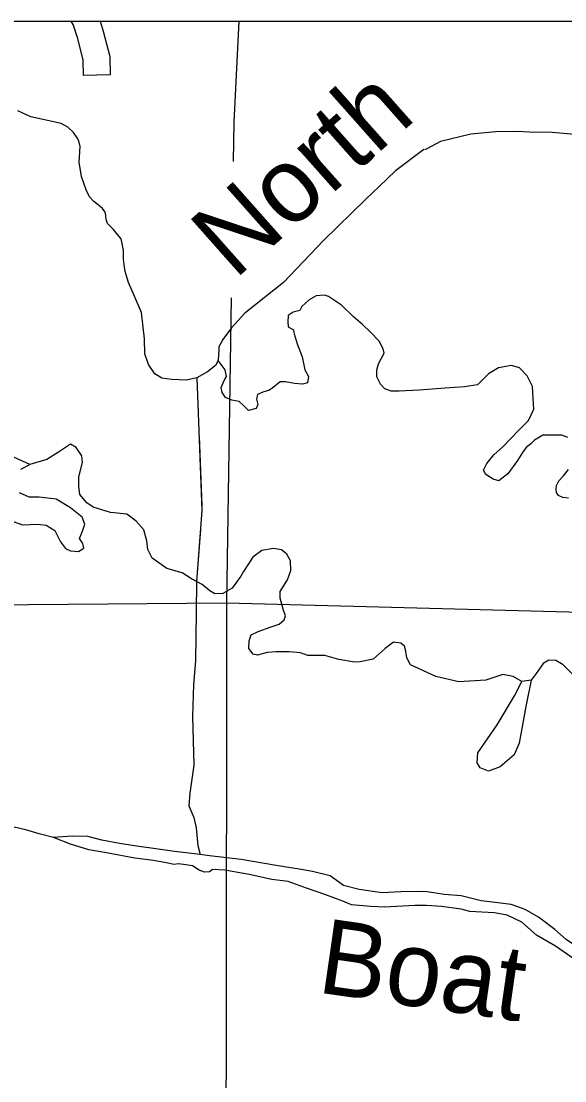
# Model space of a CAD drawing. Extents: x 1369979 to 1371646, y 379997 to 381064.
# Drawn here: x 1370658.6 to 1370694.6, y 380516.7 to 380586.9 of the extents above; entities that cross this region are included whole.
import ezdxf

# ---------------------------------------------------------------- set-up
doc = ezdxf.new("R2010")
doc.units = 0
doc.layers.add('R_Border Notes', color=7, linetype='Continuous')
doc.layers.add('R_No Plot', color=7, linetype='Continuous')

msp = doc.modelspace()

# ---------------------------------------------------------------- linework, layer by layer
at = {"layer": 'R_Border Notes'}
for points in [[(1370664.519, 380583.312), (1370662.762, 380583.271), (1370662.738, 380584.294), (1370662.378, 380585.714), (1370662.08, 380586.653), (1370661.946, 380586.867)], [(1370663.856, 380586.867), (1370664.069, 380586.196), (1370664.491, 380584.534), (1370664.519, 380583.312)], [(1370673.028, 380586.867), (1370672.696, 380580.189), (1370672.657, 380577.57)], [(1370659.281, 380580.543), (1370658.412, 380580.928)], [(1370662.636, 380576.587), (1370662.474, 380577.525), (1370662.533, 380578.561), (1370662.444, 380578.945), (1370662.341, 380579.152), (1370662.089, 380579.493), (1370661.72, 380579.848), (1370661.276, 380580.085), (1370659.281, 380580.543)], [(1370691.454, 380579.561), (1370690.05, 380579.546), (1370688.394, 380579.383), (1370686.369, 380578.91), (1370685.483, 380578.421), (1370685.32, 380578.347)], [(1370696.224, 380579.206), (1370695.515, 380579.339), (1370693.775, 380579.487), (1370692.267, 380579.516), (1370691.454, 380579.561)], [(1370685.28, 380578.378), (1370683.398, 380576.957), (1370682.319, 380575.921), (1370681.447, 380575.078)], [(1370665.415, 380571.098), (1370665.415, 380571.675), (1370665.341, 380572.03), (1370665.253, 380572.459), (1370665.016, 380572.74), (1370664.75, 380573.066), (1370664.351, 380573.465), (1370664.262, 380573.731), (1370664.233, 380573.998), (1370664.188, 380574.22), (1370664.011, 380574.456), (1370663.76, 380574.693), (1370663.449, 380574.93), (1370663.154, 380575.226), (1370662.947, 380575.699), (1370662.636, 380576.587)], [(1370681.447, 380575.078), (1370678.642, 380572.336), (1370675.981, 380569.57), (1370673.439, 380567.528)], [(1370673.439, 380567.528), (1370672.552, 380566.551), (1370671.975, 380565.782), (1370671.724, 380565.294), (1370671.709, 380565.072), (1370671.694, 380564.791), (1370671.665, 380564.391), (1370671.487, 380564.066), (1370670.97, 380563.651), (1370670.261, 380563.252), (1370669.566, 380563.104), (1370668.605, 380563.148), (1370667.94, 380563.237), (1370667.482, 380563.504), (1370667.068, 380564.14), (1370666.816, 380564.835), (1370666.787, 380565.826), (1370666.713, 380566.611), (1370666.595, 380567.587), (1370666.107, 380568.711), (1370665.737, 380569.57), (1370665.516, 380570.295), (1370665.46, 380570.758), (1370665.415, 380571.098)], [(1370672.522, 380568.539), (1370672.222, 380548.357)], [(1370684.969, 380562.439), (1370683.649, 380562.365), (1370683.116, 380562.365), (1370682.701, 380562.513), (1370682.405, 380562.839), (1370682.169, 380563.313), (1370682.169, 380563.757), (1370682.287, 380564.172), (1370682.465, 380564.557), (1370682.642, 380564.883), (1370682.583, 380565.18), (1370682.317, 380565.683), (1370681.754, 380566.276), (1370681.221, 380566.779), (1370680.6, 380567.313), (1370679.83, 380568.053), (1370678.972, 380568.646), (1370678.705, 380568.735), (1370678.143, 380568.676), (1370677.699, 380568.409), (1370677.196, 380567.965), (1370677.077, 380567.698), (1370676.633, 380567.609), (1370676.308, 380567.372), (1370676.278, 380566.957), (1370676.308, 380566.631), (1370676.663, 380566.424), (1370676.692, 380566.157), (1370676.9, 380565.505), (1370677.225, 380564.646), (1370677.403, 380563.787), (1370677.64, 380563.343), (1370677.581, 380562.928), (1370677.255, 380562.839), (1370676.722, 380562.869), (1370676.13, 380562.987), (1370675.775, 380562.987), (1370675.42, 380562.691), (1370675.064, 380562.424), (1370674.62, 380562.306), (1370674.265, 380562.157)], [(1370674.265, 380562.157), (1370674.206, 380561.832), (1370674.295, 380561.476), (1370674.176, 380561.209), (1370673.673, 380561.091), (1370673.348, 380561.417), (1370673.052, 380561.683), (1370672.578, 380561.772), (1370672.164, 380561.95), (1370671.927, 380562.276), (1370671.868, 380562.602), (1370672.075, 380563.076), (1370672.223, 380563.343), (1370672.134, 380563.787), (1370671.665, 380564.391)], [(1370691.806, 380558.308), (1370691.472, 380557.773), (1370690.83, 380556.899), (1370690.238, 380556.425), (1370689.853, 380556.543), (1370689.379, 380556.839), (1370689.231, 380557.136), (1370689.438, 380557.58), (1370689.912, 380558.143), (1370690.534, 380558.706), (1370691.511, 380559.743), (1370692.191, 380560.424), (1370692.547, 380561.165), (1370692.517, 380561.876), (1370692.458, 380562.676), (1370692.103, 380563.387), (1370691.599, 380563.92), (1370691.067, 380564.069), (1370690.208, 380563.92), (1370689.557, 380563.506), (1370688.817, 380562.795), (1370687.958, 380562.646), (1370686.686, 380562.557), (1370684.969, 380562.439)], [(1370670.261, 380563.252), (1370670.592, 380554.469)], [(1370670.261, 380563.252), (1370670.348, 380560.933)], [(1370659.202, 380557.521), (1370658.491, 380557.847), (1370658.106, 380558.024), (1370657.662, 380558.469), (1370657.189, 380559.032), (1370655.857, 380559.654), (1370655.353, 380559.713)], [(1370670.406, 380559.388), (1370670.581, 380554.75)], [(1370694.8, 380559.298), (1370694.412, 380559.445), (1370693.984, 380559.445), (1370693.597, 380559.445), (1370693.142, 380559.445), (1370692.608, 380559.124), (1370692.354, 380558.883), (1370692.046, 380558.643), (1370691.806, 380558.308)], [(1370661.889, 380558.863), (1370661.096, 380558.338), (1370660.326, 380557.835), (1370659.202, 380557.521)], [(1370673.345, 380550.428), (1370673.167, 380550.123), (1370672.605, 380549.323), (1370671.983, 380548.967), (1370671.45, 380548.938), (1370671.125, 380549.145), (1370670.621, 380549.56), (1370669.911, 380549.945), (1370669.289, 380550.33), (1370668.283, 380550.626), (1370667.306, 380551.308), (1370667.01, 380551.871), (1370666.951, 380552.463), (1370666.744, 380553.174), (1370666.241, 380553.767), (1370665.619, 380554.211), (1370664.553, 380554.33), (1370663.399, 380554.685), (1370662.984, 380554.982), (1370662.511, 380555.515), (1370662.452, 380556.078), (1370662.452, 380556.7), (1370662.688, 380557.648), (1370662.659, 380558.093), (1370662.274, 380558.626), (1370661.889, 380558.863)], [(1370658.61, 380557.195), (1370659.202, 380557.521)], [(1370694.84, 380555.271), (1370694.479, 380555.325), (1370694.185, 380555.459), (1370694.051, 380555.646), (1370694.024, 380555.86), (1370694.051, 380556.128), (1370694.212, 380556.435), (1370694.506, 380556.77), (1370694.853, 380557.171)], [(1370657.1, 380554.084), (1370658.728, 380553.521), (1370659.734, 380553.551), (1370660.297, 380553.491), (1370660.859, 380553.136), (1370661.244, 380552.395), (1370661.57, 380551.951), (1370661.895, 380551.803), (1370662.428, 380551.743), (1370662.783, 380551.98), (1370662.724, 380552.277), (1370662.487, 380552.603), (1370662.694, 380553.106), (1370662.842, 380553.551), (1370662.665, 380554.025), (1370661.895, 380554.647), (1370660.948, 380555.21), (1370659.823, 380555.358), (1370659.172, 380555.358), (1370658.521, 380555.625)], [(1370670.592, 380554.469), (1370670.246, 380549.763)], [(1370670.499, 380553.207), (1370670.246, 380549.763)], [(1370677.112, 380545.029), (1370676.364, 380545.095), (1370675.506, 380545.095), (1370674.914, 380545.065), (1370674.262, 380544.888), (1370673.996, 380544.947), (1370673.7, 380545.332), (1370673.729, 380545.836), (1370673.848, 380546.221), (1370674.321, 380546.458), (1370675.18, 380546.754), (1370675.713, 380546.932), (1370676.038, 380547.228), (1370676.127, 380547.495), (1370675.979, 380547.939), (1370675.772, 380548.65), (1370675.772, 380549.095), (1370676.246, 380549.865), (1370676.482, 380550.487), (1370676.453, 380551.139), (1370676.216, 380551.583), (1370675.861, 380551.85), (1370675.328, 380551.939), (1370674.558, 380551.82), (1370673.966, 380551.376), (1370673.345, 380550.428)], [(1370670.246, 380549.763), (1370670.21, 380547.705), (1370670.18, 380544.505), (1370670.032, 380542.935), (1370669.973, 380540.831), (1370670.062, 380537.602), (1370669.796, 380535.735), (1370669.736, 380534.906), (1370670.062, 380534.136), (1370670.21, 380533.454), (1370670.328, 380532.269), (1370670.487, 380531.692)], [(1370611.948, 380547.852), (1370672.222, 380548.357)], [(1370672.222, 380548.357), (1370672.203, 380517.695), (1370671.906, 380492.875)], [(1370672.222, 380548.357), (1370734.321, 380546.713)], [(1370689.382, 380543.228), (1370687.583, 380543.11), (1370686.073, 380543.465), (1370684.386, 380544.236), (1370684.149, 380544.71), (1370684.09, 380545.154), (1370684.001, 380545.48), (1370683.764, 380545.687), (1370683.261, 380545.747), (1370682.728, 380545.332), (1370681.929, 380544.621), (1370681.07, 380544.443), (1370680.686, 380544.413), (1370679.65, 380544.591), (1370678.732, 380544.858), (1370677.607, 380544.858), (1370677.112, 380545.029)], [(1370695.27, 380543.465), (1370694.503, 380544.236), (1370694, 380544.532), (1370693.556, 380544.562), (1370693.171, 380544.325), (1370692.698, 380543.673), (1370692.372, 380543.228), (1370691.75, 380543.139), (1370691.188, 380543.465), (1370690.507, 380543.614), (1370689.382, 380543.228)], [(1370692.372, 380543.228), (1370692.026, 380541.477), (1370691.594, 380539.056), (1370691.249, 380538.278), (1370690.327, 380537.5), (1370689.55, 380537.212), (1370689.003, 380537.413), (1370688.801, 380537.759), (1370688.859, 380538.422), (1370690.126, 380540.267), (1370691.278, 380542.197), (1370691.75, 380543.139)], [(1370660.77, 380532.809), (1370659.834, 380533.054), (1370658.941, 380533.313), (1370658.178, 380533.486), (1370657.502, 380533.616), (1370656.696, 380533.63), (1370655.515, 380533.745), (1370655.011, 380533.745)], [(1370670.487, 380531.692), (1370668.784, 380531.876), (1370667.229, 380532.107), (1370666.423, 380532.208), (1370665.142, 380532.41), (1370663.976, 380532.64), (1370663.054, 380532.885), (1370662.008, 380532.895), (1370660.77, 380532.809)], [(1370661.893, 380532.376), (1370660.77, 380532.809)], [(1370666.147, 380531.444), (1370664.278, 380531.804), (1370663.112, 380531.992), (1370661.893, 380532.376)], [(1370675.227, 380530.018), (1370673.719, 380530.363), (1370672.121, 380530.637), (1370671.301, 380530.68), (1370671.099, 380530.536), (1370670.768, 380530.507), (1370670.408, 380530.652), (1370669.962, 380530.925), (1370669.53, 380530.997), (1370669.04, 380531.055), (1370668.767, 380531.012), (1370668.234, 380531.127), (1370667.385, 380531.286), (1370666.147, 380531.444)], [(1370675.385, 380530.983), (1370673.187, 380531.358), (1370671.085, 380531.603), (1370670.487, 380531.692)], [(1370686.611, 380529.042), (1370685.505, 380529.211), (1370684.901, 380529.225), (1370683.764, 380529.211), (1370682.511, 380529.139), (1370680.999, 380529.355), (1370679.963, 380529.628), (1370679.085, 380530.262), (1370677.904, 380530.551), (1370677.17, 380530.695), (1370675.385, 380530.983)], [(1370688.31, 380527.904), (1370687.751, 380528.072), (1370686.456, 380528.231), (1370685.448, 380528.303), (1370684.671, 380528.303), (1370682.684, 380528.187), (1370681.777, 380528.231), (1370680.496, 380528.36), (1370679.92, 380528.591), (1370678.725, 380529.038), (1370677.516, 380529.456), (1370676.292, 380529.888), (1370675.227, 380530.018)], [(1370693.935, 380526.722), (1370692.859, 380527.529), (1370691.981, 380528.048), (1370691.06, 380528.379), (1370689.994, 380528.509), (1370689.059, 380528.624), (1370687.748, 380528.941), (1370686.611, 380529.042)], [(1370692.725, 380526.347), (1370691.765, 380527.197), (1370690.786, 380527.673), (1370689.951, 380527.817), (1370689.116, 380527.875), (1370688.31, 380527.904)], [(1370699.779, 380527.529), (1370699.031, 380526.664), (1370698.455, 380526.001), (1370697.606, 380525.684), (1370696.598, 380525.483), (1370695.461, 380525.526), (1370694.698, 380526.059), (1370693.935, 380526.722)], [(1370699.823, 380526.203), (1370699.031, 380525.454), (1370697.98, 380524.892), (1370697.03, 380524.69), (1370696.267, 380524.733), (1370695.072, 380524.863), (1370693.992, 380525.612), (1370692.725, 380526.347)]]:
    msp.add_lwpolyline(points, dxfattribs=at)
at = {"layer": 'R_No Plot'}
msp.add_lwpolyline([(1370544.495, 380586.867), (1371140.383, 380586.867), (1371140.383, 380146.391), (1370544.495, 380146.391)], close=True, dxfattribs=at)

# ---------------------------------------------------------------- texts
at = {"layer": 'R_Border Notes'}
for s, rotation, p in [('North', 41.54317, (1370672.749, 380569.695)), ('Boat', 351.86189, (1370678.142, 380522.561))]:
    msp.add_text(s, height=4.95, rotation=rotation, dxfattribs=at).set_placement(p)

doc.saveas('drawing.dxf')
